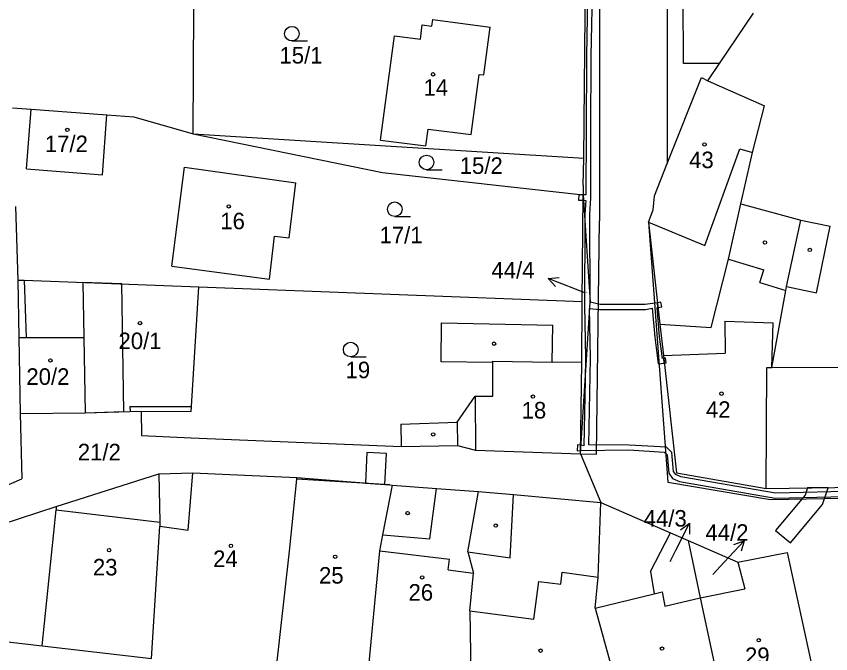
# Model space of a CAD drawing. Extents: x -785744 to -782822, y -1067550 to -1063910.
# Drawn here: x -783422.7 to -783339, y -1065502.7 to -1065437.2 of the extents above; entities that cross this region are included whole.
import ezdxf

# ---------------------------------------------------------------- set-up
doc = ezdxf.new("R2010")
doc.units = 0
for name, color, linetype in [('Hranice parcel', 7, 'Continuous'), ('Parcelní čísla', 7, 'Continuous'), ('Pop_ČP_popisy', 7, 'Continuous'), ('Vnitřní kresba', 7, 'Continuous'), ('Věcná břemena k části', 7, 'Continuous'), ('Značky budov', 7, 'Continuous'), ('Značky kultur', 7, 'Continuous')]:
    doc.layers.add(name, color=color, linetype=linetype)

msp = doc.modelspace()

# ---------------------------------------------------------------- linework, layer by layer
at = {"layer": 'Hranice parcel'}
for p, q in [((-783354.12, -1065442.05), (-783354.21, -1065418.91)), ((-783350.44, -1065442.05), (-783346.94, -1065436.86)), ((-783350.44, -1065442.05), (-783354.12, -1065442.05)), ((-783351.63, -1065443.82), (-783350.44, -1065442.05)), ((-783379.03, -1065472.7), (-783378.99, -1065468.68)), ((-783378.99, -1065468.68), (-783367.54, -1065468.94)), ((-783367.61, -1065472.73), (-783367.54, -1065468.94)), ((-783373.73, -1065472.79), (-783379.03, -1065472.7)), ((-783373.71, -1065476.22), (-783373.73, -1065472.79)), ((-783364.59, -1065472.79), (-783367.61, -1065472.73)), ((-783424.17, -1065485.61), (-783422.1, -1065484.74)), ((-783394.62, -1065492.18), (-783393.87, -1065484.75)), ((-783393.87, -1065484.75), (-783393.85, -1065484.6)), ((-783388.26, -1065485.04), (-783384.3, -1065485.36)), ((-783384.3, -1065485.36), (-783384.04, -1065485.38))]:
    msp.add_line(p, q, dxfattribs=at)
for points in [[(-783404.51, -1065449.26), (-783404.41, -1065429.87)], [(-783364.38, -1065451.78), (-783364.21, -1065433.31)], [(-783379.98, -1065438.21), (-783379.89, -1065437.52)], [(-783379.89, -1065437.52), (-783373.98, -1065438.3)], [(-783381.16, -1065439.55), (-783380.97, -1065438.08)], [(-783380.97, -1065438.08), (-783379.98, -1065438.21)], [(-783374.64, -1065443.22), (-783373.98, -1065438.3)], [(-783385.25, -1065449.92), (-783383.82, -1065439.2)], [(-783383.82, -1065439.2), (-783381.16, -1065439.55)], [(-783375.95, -1065449.35), (-783375.13, -1065443.16)], [(-783375.13, -1065443.16), (-783374.64, -1065443.22)], [(-783355.81, -1065452.33), (-783352.29, -1065443.48)], [(-783352.29, -1065443.48), (-783351.63, -1065443.82)], [(-783351.63, -1065443.82), (-783345.79, -1065446.38)], [(-783347.04, -1065451.18), (-783345.79, -1065446.38)], [(-783423.07, -1065446.59), (-783421.16, -1065446.73)], [(-783421.63, -1065452.88), (-783421.16, -1065446.73)], [(-783421.16, -1065446.73), (-783413.37, -1065447.32)], [(-783413.83, -1065453.47), (-783413.37, -1065447.32)], [(-783413.37, -1065447.32), (-783410.59, -1065447.53)], [(-783410.59, -1065447.53), (-783404.51, -1065449.26)], [(-783380.59, -1065450.5), (-783380.37, -1065448.79)], [(-783380.37, -1065448.79), (-783375.95, -1065449.35)], [(-783404.51, -1065449.26), (-783364.38, -1065451.78)], [(-783404.51, -1065449.26), (-783385.07, -1065453.24)], [(-783385.25, -1065449.92), (-783380.59, -1065450.5)], [(-783348.24, -1065456.46), (-783347.04, -1065451.18)], [(-783364.42, -1065454.54), (-783364.38, -1065451.78)], [(-783421.63, -1065452.88), (-783413.83, -1065453.47)], [(-783406.7, -1065462.87), (-783405.39, -1065452.69)], [(-783405.39, -1065452.69), (-783393.96, -1065454.3)], [(-783357.12, -1065455.63), (-783355.81, -1065452.33)], [(-783385.07, -1065453.24), (-783364.42, -1065455.54)], [(-783394.64, -1065459.97), (-783393.96, -1065454.3)], [(-783364.42, -1065454.54), (-783364.42, -1065455.54)], [(-783364.54, -1065466.51), (-783364.42, -1065455.54)], [(-783364.42, -1065455.54), (-783363.73, -1065466.56)], [(-783357.26, -1065457.07), (-783357.12, -1065455.63)], [(-783422.75, -1065456.75), (-783422.51, -1065464.3)], [(-783357.73, -1065458.36), (-783357.26, -1065457.07)], [(-783349.5, -1065462.16), (-783348.24, -1065456.46)], [(-783348.24, -1065456.46), (-783342.07, -1065458.15)], [(-783357.73, -1065458.36), (-783356.57, -1065468.83)], [(-783343.55, -1065464.96), (-783342.07, -1065458.15)], [(-783396.68, -1065464.22), (-783396.14, -1065459.79)], [(-783396.14, -1065459.79), (-783394.64, -1065459.97)], [(-783351.27, -1065469.19), (-783349.5, -1065462.16)], [(-783406.7, -1065462.87), (-783396.68, -1065464.22)], [(-783422.51, -1065464.3), (-783422.41, -1065470.22)], [(-783422.51, -1065464.3), (-783421.86, -1065464.32)], [(-783421.86, -1065464.32), (-783403.92, -1065465)], [(-783404.69, -1065477.3), (-783403.92, -1065465)], [(-783403.92, -1065465), (-783364.54, -1065466.51)], [(-783345.04, -1065473.28), (-783343.63, -1065465.36)], [(-783343.63, -1065465.36), (-783343.55, -1065464.96)], [(-783364.71, -1065482.15), (-783363.73, -1065466.56)], [(-783364.59, -1065472.79), (-783364.54, -1065466.51)], [(-783356.57, -1065468.83), (-783351.27, -1065469.19)], [(-783356.57, -1065468.83), (-783356.19, -1065472.04)], [(-783422.41, -1065470.22), (-783422.29, -1065478.02)], [(-783422.41, -1065470.22), (-783421.66, -1065470.22)], [(-783421.66, -1065470.22), (-783415.75, -1065470.2)], [(-783415.75, -1065470.2), (-783415.62, -1065477.94)], [(-783356.19, -1065472.04), (-783354.86, -1065484.13)], [(-783364.71, -1065482.15), (-783364.59, -1065472.79)], [(-783345.63, -1065485.73), (-783345.57, -1065473.28)], [(-783345.57, -1065473.28), (-783345.04, -1065473.28)], [(-783377.39, -1065478.89), (-783375.52, -1065476.22)], [(-783375.52, -1065476.22), (-783373.71, -1065476.22)], [(-783404.7, -1065477.8), (-783404.69, -1065477.3)], [(-783422.29, -1065478.02), (-783415.62, -1065477.94)], [(-783422.29, -1065478.02), (-783422.1, -1065484.74)], [(-783415.62, -1065477.94), (-783410.99, -1065477.8)], [(-783410.99, -1065477.8), (-783409.85, -1065477.77)], [(-783409.85, -1065477.77), (-783404.7, -1065477.8)], [(-783409.85, -1065477.77), (-783409.81, -1065480.26)], [(-783383.18, -1065479.1), (-783377.39, -1065478.89)], [(-783383.18, -1065479.1), (-783383.15, -1065481.41)], [(-783409.81, -1065480.26), (-783404.73, -1065480.51)], [(-783404.73, -1065480.51), (-783383.15, -1065481.41)], [(-783383.15, -1065481.41), (-783377.35, -1065481.31)], [(-783377.35, -1065481.31), (-783375.5, -1065481.77)], [(-783375.5, -1065481.77), (-783364.71, -1065482.15)], [(-783364.71, -1065482.15), (-783362.61, -1065487.16)], [(-783418.6, -1065487.59), (-783408.04, -1065484.2)], [(-783408.04, -1065484.2), (-783404.53, -1065484.1)], [(-783408.04, -1065484.2), (-783407.95, -1065489.17)], [(-783404.53, -1065484.1), (-783393.85, -1065484.6)], [(-783393.85, -1065484.6), (-783388.26, -1065485.04)], [(-783354.86, -1065484.13), (-783345.63, -1065485.73)], [(-783385.01, -1065490.47), (-783384.04, -1065485.38)], [(-783384.04, -1065485.38), (-783379.52, -1065485.71)], [(-783379.52, -1065485.71), (-783375.19, -1065486.04)], [(-783345.63, -1065485.73), (-783326.78, -1065485.45)], [(-783376.3, -1065492.25), (-783375.19, -1065486.04)], [(-783375.19, -1065486.04), (-783371.61, -1065486.35)], [(-783371.61, -1065486.35), (-783362.61, -1065487.16)], [(-783362.89, -1065494.85), (-783362.61, -1065487.16)], [(-783362.61, -1065487.16), (-783355.48, -1065490.27)], [(-783424.22, -1065489.43), (-783418.6, -1065487.59)], [(-783420.01, -1065501.91), (-783418.58, -1065487.93)], [(-783418.6, -1065487.59), (-783418.58, -1065487.93)], [(-783408.78, -1065503.2), (-783407.94, -1065489.61)], [(-783407.95, -1065489.17), (-783407.94, -1065489.61)], [(-783385.33, -1065492.14), (-783385.01, -1065490.47)], [(-783357.52, -1065494.26), (-783355.48, -1065490.27)], [(-783355.48, -1065490.27), (-783353.66, -1065491.06)], [(-783353.66, -1065491.06), (-783348.53, -1065493.29)], [(-783353.66, -1065491.06), (-783352.4, -1065496.96)], [(-783396.03, -1065504.72), (-783394.62, -1065492.18)], [(-783386.64, -1065505.79), (-783385.33, -1065492.14)], [(-783376.3, -1065492.25), (-783375.72, -1065494.41)], [(-783348.53, -1065493.29), (-783343.48, -1065492.29)], [(-783343.48, -1065492.29), (-783340.85, -1065504.44)], [(-783348.53, -1065493.29), (-783347.82, -1065496.05)], [(-783376.07, -1065498.29), (-783375.72, -1065494.41)], [(-783363.21, -1065498.02), (-783362.89, -1065494.85)], [(-783357.52, -1065494.26), (-783357.15, -1065496.55)], [(-783357.15, -1065496.55), (-783356.33, -1065496.36)], [(-783356.33, -1065496.36), (-783356.03, -1065497.81)], [(-783352.4, -1065496.96), (-783347.82, -1065496.05)], [(-783356.03, -1065497.81), (-783352.4, -1065496.96)], [(-783352.4, -1065496.96), (-783350.38, -1065506.39)], [(-783363.21, -1065498.02), (-783360.35, -1065508.33)], [(-783376.07, -1065498.29), (-783375.93, -1065507.03)], [(-783432.38, -1065500.44), (-783420.01, -1065501.91)], [(-783420.01, -1065501.91), (-783408.78, -1065503.2)]]:
    msp.add_lwpolyline(points, dxfattribs=at)
at = {"layer": 'Pop_ČP_popisy'}
for p, q in [((-783365.23, -1065465.23), (-783368.024, -1065464.138)), ((-783354.87, -1065491.98), (-783353.526, -1065489.298)), ((-783349.94, -1065493.3), (-783347.9, -1065491.1))]:
    msp.add_line(p, q, dxfattribs=at)
for points in [[(-783367.275, -1065464.967), (-783368.024, -1065464.138), (-783366.911, -1065464.036)], [(-783364.26, -1065465.61), (-783365.23, -1065465.23)], [(-783354.421, -1065489.968), (-783353.526, -1065489.298), (-783353.527, -1065490.416)], [(-783348.946, -1065491.494), (-783347.9, -1065491.1), (-783348.213, -1065492.174)], [(-783355.5, -1065493.23), (-783354.87, -1065491.98)], [(-783351.1, -1065494.55), (-783349.94, -1065493.3)]]:
    msp.add_lwpolyline(points, dxfattribs=at)
at = {"layer": 'Vnitřní kresba'}
for p, q in [((-783373.73, -1065472.62), (-783367.61, -1065472.73)), ((-783373.73, -1065472.79), (-783373.73, -1065472.62)), ((-783384.3, -1065485.36), (-783393.87, -1065484.75))]:
    msp.add_line(p, q, dxfattribs=at)
for points in [[(-783362.79, -1065411), (-783362.76, -1065458.21)], [(-783355.85, -1065411.89), (-783355.81, -1065452.33)], [(-783351.94, -1065460.75), (-783348.35, -1065450.83)], [(-783348.35, -1065450.83), (-783347.04, -1065451.18)], [(-783363.05, -1065482.21), (-783362.76, -1065458.21)], [(-783357.73, -1065458.36), (-783351.94, -1065460.75)], [(-783357.73, -1065458.36), (-783355.75, -1065485.06)], [(-783342.07, -1065458.15), (-783339.07, -1065458.75)], [(-783340.45, -1065465.61), (-783339.07, -1065458.75)], [(-783349.5, -1065462.16), (-783345.88, -1065463.25)], [(-783346.27, -1065464.56), (-783345.88, -1065463.25)], [(-783421.86, -1065464.32), (-783421.66, -1065470.22)], [(-783346.27, -1065464.56), (-783343.63, -1065465.36)], [(-783343.55, -1065464.96), (-783340.45, -1065465.61)], [(-783349.89, -1065468.53), (-783349.86, -1065471.82)], [(-783349.89, -1065468.53), (-783344.92, -1065468.69)], [(-783345.04, -1065473.28), (-783344.92, -1065468.69)], [(-783356.19, -1065472.04), (-783349.86, -1065471.82)], [(-783345.04, -1065473.28), (-783325.65, -1065473.21)], [(-783375.52, -1065476.22), (-783375.5, -1065481.77)], [(-783411, -1065477.3), (-783404.69, -1065477.3)], [(-783411, -1065477.3), (-783410.99, -1065477.8)], [(-783377.39, -1065478.89), (-783377.35, -1065481.31)], [(-783364.71, -1065482.15), (-783363.05, -1065482.21)], [(-783405.03, -1065490), (-783404.53, -1065484.1)], [(-783380.18, -1065490.9), (-783379.52, -1065485.71)], [(-783355.75, -1065485.06), (-783345.2, -1065486.86)], [(-783371.95, -1065492.86), (-783371.61, -1065486.35)], [(-783345.2, -1065486.86), (-783326.82, -1065486.5)], [(-783418.58, -1065487.93), (-783407.95, -1065489.17)], [(-783407.94, -1065489.61), (-783405.03, -1065490)], [(-783385.01, -1065490.47), (-783380.18, -1065490.9)], [(-783385.33, -1065492.14), (-783378.17, -1065493)], [(-783376.3, -1065492.25), (-783371.95, -1065492.86)], [(-783378.3, -1065494.09), (-783378.17, -1065493)], [(-783378.3, -1065494.09), (-783375.72, -1065494.41)], [(-783366.73, -1065495.55), (-783366.58, -1065494.32)], [(-783366.58, -1065494.32), (-783362.89, -1065494.85)], [(-783369.51, -1065499.16), (-783368.99, -1065495.27)], [(-783368.99, -1065495.27), (-783366.73, -1065495.55)], [(-783363.21, -1065498.02), (-783357.15, -1065496.55)], [(-783376.07, -1065498.29), (-783369.51, -1065499.16)]]:
    msp.add_lwpolyline(points, dxfattribs=at)
at = {"layer": 'Věcná břemena k části'}
for p, q in [((-783386.65, -1065482.02), (-783386.8, -1065485.16)), ((-783384.65, -1065482.12), (-783386.65, -1065482.02)), ((-783384.8, -1065485.32), (-783384.65, -1065482.12)), ((-783386.8, -1065485.16), (-783384.8, -1065485.32))]:
    msp.add_line(p, q, dxfattribs=at)
for points in [[(-783363.95, -1065433.24), (-783364.11, -1065441.28)], [(-783363.61, -1065441.28), (-783363.44, -1065433.16)], [(-783364.11, -1065441.28), (-783364.14, -1065448.96)], [(-783363.64, -1065448.96), (-783363.61, -1065441.28)], [(-783364.14, -1065448.96), (-783364.16, -1065455.55)], [(-783363.65, -1065455.89), (-783363.64, -1065448.96)], [(-783364.89, -1065455.53), (-783364.9, -1065456.08)], [(-783364.42, -1065455.54), (-783364.89, -1065455.53)], [(-783364.42, -1065455.54), (-783364.43, -1065456.1)], [(-783364.43, -1065456.1), (-783364.42, -1065455.54)], [(-783364.16, -1065455.55), (-783364.42, -1065455.54)], [(-783364.9, -1065456.08), (-783364.43, -1065456.1)], [(-783364.43, -1065456.1), (-783364.38, -1065456.1)], [(-783364.38, -1065456.1), (-783364.17, -1065456.11)], [(-783364.17, -1065456.11), (-783364.25, -1065457.52)], [(-783363.75, -1065457.54), (-783363.65, -1065455.89)], [(-783364.25, -1065457.52), (-783364.25, -1065458.21)], [(-783363.73, -1065466.56), (-783363.75, -1065457.54)], [(-783364.25, -1065458.21), (-783364.29, -1065466.95)], [(-783411.85, -1065464.7), (-783415.84, -1065464.55)], [(-783415.84, -1065464.55), (-783415.75, -1065470.2)], [(-783411.63, -1065477.82), (-783411.85, -1065464.7)], [(-783364.29, -1065466.95), (-783364.19, -1065472.27)], [(-783363.77, -1065467.22), (-783362.71, -1065467.31)], [(-783363.68, -1065472.32), (-783363.77, -1065467.22)], [(-783362.69, -1065466.81), (-783363.73, -1065466.56)], [(-783362.71, -1065467.31), (-783358.02, -1065467.32)], [(-783358.06, -1065466.82), (-783362.69, -1065466.81)], [(-783356.81, -1065466.63), (-783358.06, -1065466.82)], [(-783358.02, -1065467.32), (-783357.34, -1065467.2)], [(-783357.34, -1065467.2), (-783357.09, -1065470.18)], [(-783356.84, -1065467.13), (-783356.76, -1065467.12)], [(-783356.59, -1065470.12), (-783356.84, -1065467.13)], [(-783356.45, -1065466.57), (-783356.81, -1065466.63)], [(-783356.76, -1065467.12), (-783356.81, -1065466.63)], [(-783356.81, -1065466.63), (-783356.76, -1065467.12)], [(-783356.76, -1065467.12), (-783356.35, -1065467.06)], [(-783356.35, -1065467.06), (-783356.45, -1065466.57)], [(-783415.75, -1065470.2), (-783415.62, -1065477.94)], [(-783357.09, -1065470.18), (-783356.73, -1065472.92)], [(-783356.3, -1065472.36), (-783356.59, -1065470.12)], [(-783364.19, -1065472.27), (-783364.23, -1065474.56)], [(-783363.86, -1065481.24), (-783363.68, -1065472.32)], [(-783355.98, -1065472.32), (-783356.16, -1065472.34)], [(-783355.92, -1065472.82), (-783355.98, -1065472.32)], [(-783356.73, -1065472.92), (-783356.1, -1065472.84)], [(-783356.16, -1065472.34), (-783356.3, -1065472.36)], [(-783356.1, -1065472.84), (-783356.16, -1065472.34)], [(-783356.16, -1065472.34), (-783356.1, -1065472.84)], [(-783356.1, -1065472.84), (-783355.92, -1065472.82)], [(-783364.23, -1065474.56), (-783364.36, -1065481.33)], [(-783415.62, -1065477.94), (-783411.63, -1065477.82)], [(-783365.03, -1065481.22), (-783365.05, -1065481.84)], [(-783364.7, -1065481.27), (-783365.03, -1065481.22)], [(-783364.71, -1065481.83), (-783364.7, -1065481.27)], [(-783364.7, -1065481.27), (-783364.71, -1065481.83)], [(-783364.66, -1065481.28), (-783364.7, -1065481.27)], [(-783364.36, -1065481.33), (-783364.66, -1065481.28)], [(-783359.71, -1065481.26), (-783363.86, -1065481.24)], [(-783355.89, -1065481.49), (-783359.71, -1065481.26)], [(-783355.33, -1065482.04), (-783355.89, -1065481.49)], [(-783365.05, -1065481.84), (-783364.71, -1065481.83)], [(-783364.71, -1065481.83), (-783364.69, -1065481.83)], [(-783364.69, -1065481.83), (-783359.75, -1065481.76)], [(-783359.75, -1065481.76), (-783356.1, -1065481.98)], [(-783356.1, -1065481.98), (-783355.81, -1065482.26)], [(-783355.81, -1065482.26), (-783355.64, -1065484.16)], [(-783355.16, -1065483.98), (-783355.33, -1065482.04)], [(-783354.93, -1065484.29), (-783355.16, -1065483.98)], [(-783355.64, -1065484.16), (-783355.25, -1065484.69)], [(-783355.25, -1065484.69), (-783354.55, -1065484.99)], [(-783354.41, -1065484.51), (-783354.93, -1065484.29)], [(-783344.67, -1065486.22), (-783354.41, -1065484.51)], [(-783354.55, -1065484.99), (-783344.71, -1065486.72)], [(-783341.4, -1065485.67), (-783341.64, -1065486.4)], [(-783339.28, -1065485.64), (-783341.4, -1065485.67)], [(-783339.85, -1065487.38), (-783339.28, -1065485.64)], [(-783344.71, -1065486.72), (-783336.13, -1065486.51)], [(-783336.15, -1065486.01), (-783344.67, -1065486.22)], [(-783341.64, -1065486.4), (-783344.67, -1065490.04)], [(-783343.13, -1065491.32), (-783339.85, -1065487.38)], [(-783344.67, -1065490.04), (-783343.13, -1065491.32)]]:
    msp.add_lwpolyline(points, dxfattribs=at)
at = {"layer": 'Značky budov'}
for centre in [(-783379.86, -1065443.16), (-783417.44, -1065448.87), (-783351.97, -1065450.36), (-783400.85, -1065456.73), (-783345.76, -1065460.44), (-783341.15, -1065461.2), (-783409.97, -1065468.72), (-783373.59, -1065470.84), (-783419.18, -1065472.56), (-783369.6, -1065476.28), (-783350.22, -1065475.98), (-783379.85, -1065480.17), (-783382.47, -1065488.25), (-783373.42, -1065489.54), (-783400.63, -1065491.62), (-783413.15, -1065492.06), (-783389.92, -1065492.74), (-783380.98, -1065494.86), (-783346.4, -1065501.32), (-783368.81, -1065502.39), (-783356.34, -1065502.18)]:
    msp.add_circle(centre, 0.175, dxfattribs=at)
at = {"layer": 'Značky kultur'}
for p, q in [((-783394.36, -1065439.73), (-783392.76, -1065439.73)), ((-783380.53, -1065452.96), (-783378.93, -1065452.96)), ((-783383.79, -1065457.77), (-783382.19, -1065457.77)), ((-783388.32, -1065472.19), (-783386.72, -1065472.19))]:
    msp.add_line(p, q, dxfattribs=at)
for centre in [(-783394.36, -1065438.98), (-783380.53, -1065452.21), (-783383.79, -1065457.02), (-783388.32, -1065471.44)]:
    msp.add_circle(centre, 0.75, dxfattribs=at)

# ---------------------------------------------------------------- texts
at = {"layer": 'Parcelní čísla'}
for s, height, p in [('15/1', 1.7, (-783395.64, -1065442.05)), ('14', 1.7, (-783380.84, -1065445.36)), ('17/2', 1.7, (-783419.75, -1065451.15)), ('43', 1.7, (-783353.55, -1065452.8)), ('15/2', 1.7, (-783377.12, -1065453.39)), ('16', 1.7, (-783401.72, -1065459.08)), ('17/1', 1.7, (-783385.36, -1065460.52)), ('44/4', 0.1, (-783364.26, -1065465.61)), ('20/1', 1.7, (-783412.18, -1065471.4)), ('19', 1.7, (-783388.85, -1065474.39)), ('20/2', 1.7, (-783421.65, -1065475.07)), ('18', 1.7, (-783370.76, -1065478.53)), ('42', 1.7, (-783351.82, -1065478.46)), ('21/2', 1.7, (-783416.36, -1065482.83)), ('24', 1.7, (-783402.46, -1065493.79)), ('23', 1.7, (-783414.81, -1065494.66)), ('44/3', 0.1, (-783355.5, -1065493.23)), ('25', 1.7, (-783391.58, -1065495.5)), ('44/2', 0.1, (-783351.1, -1065494.55)), ('26', 1.7, (-783382.38, -1065497.25)), ('29', 1.7, (-783347.81, -1065503.76))]:
    msp.add_text(s, height=height, dxfattribs=at).set_placement(p)
at = {"layer": 'Pop_ČP_popisy'}
for s, p in [('44/4', (-783373.862, -1065464.14)), ('44/3', (-783358.216, -1065489.64)), ('44/2', (-783351.872, -1065491.1))]:
    msp.add_text(s, height=1.7, dxfattribs=at).set_placement(p)

doc.saveas('drawing.dxf')
